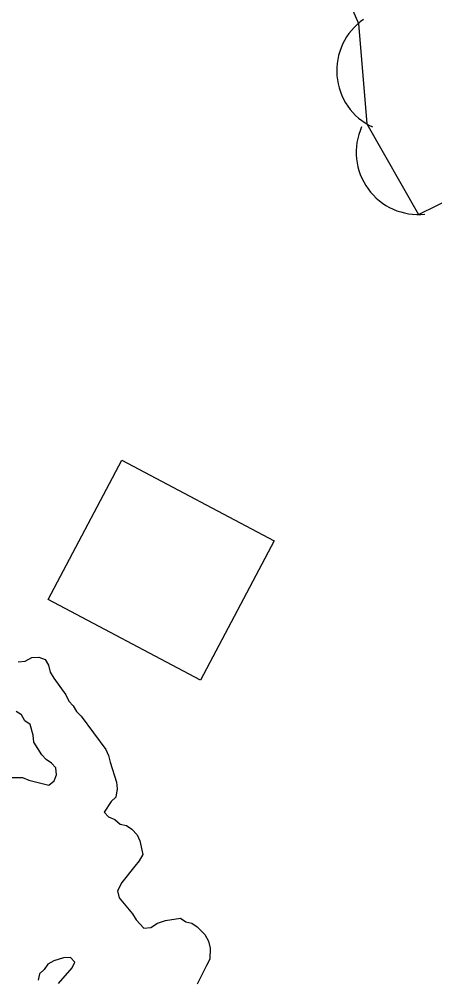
# Model space of a CAD drawing. Extents: x 643342 to 646936, y 5873857 to 5876103.
# Drawn here: x 645295.84 to 645315.84, y 5874475.07 to 5874521.25 of the extents above; entities that cross this region are included whole.
import ezdxf

# ---------------------------------------------------------------- set-up
doc = ezdxf.new("R2010")
doc.units = 0
for name, color, linetype in [('Niveau 2', 7, 'Continuous'), ('Niveau 31', 7, 'Continuous'), ('Niveau 44', 7, 'Continuous')]:
    doc.layers.add(name, color=color, linetype=linetype)

msp = doc.modelspace()

# ---------------------------------------------------------------- linework, layer by layer
at = {"layer": 'Niveau 2'}
for points in [[(645295.788, 5874490.329), (645296.126, 5874490.356), (645296.452, 5874490.528), (645296.789, 5874490.555), (645297.091, 5874490.434), (645297.259, 5874490.156), (645297.335, 5874489.822), (645297.504, 5874489.544), (645298.093, 5874488.736), (645298.226, 5874488.437), (645298.439, 5874488.211), (645298.607, 5874487.933), (645298.82, 5874487.707), (645299.421, 5874486.908), (645300.018, 5874486.106), (645300.14, 5874485.822), (645300.216, 5874485.488), (645300.526, 5874484.537), (645300.564, 5874484.204), (645300.5, 5874483.81), (645300.274, 5874483.598), (645299.928, 5874483.084), (645300.141, 5874482.858), (645300.442, 5874482.737), (645300.703, 5874482.515), (645301, 5874482.442), (645301.257, 5874482.268), (645301.522, 5874481.998), (645301.643, 5874481.716), (645301.795, 5874481.048), (645301.625, 5874480.743), (645301.404, 5874480.482), (645300.782, 5874479.699), (645300.579, 5874479.298), (645300.655, 5874478.964), (645301.301, 5874478.19)], [(645295.372, 5874484.756), (645296.003, 5874484.758), (645296.304, 5874484.637), (645297.272, 5874484.384), (645297.522, 5874484.59), (645297.643, 5874484.891), (645297.615, 5874485.229), (645297.403, 5874485.455), (645297.146, 5874485.628), (645296.933, 5874485.854), (645296.544, 5874486.454), (645296.516, 5874486.792), (645296.376, 5874487.315), (645296.119, 5874487.489), (645295.95, 5874487.767), (645295.693, 5874487.94)], [(645301.301, 5874478.19), (645301.469, 5874477.912), (645301.843, 5874477.505), (645302.18, 5874477.533), (645302.502, 5874477.753), (645302.88, 5874477.881), (645303.6, 5874477.988), (645303.857, 5874477.814), (645304.154, 5874477.741), (645304.411, 5874477.567), (645304.781, 5874477.208), (645304.953, 5874476.882), (645305.029, 5874476.548), (645305.024, 5874476.013), (645304.855, 5874475.708), (645304.405, 5874474.815)], [(645297.74, 5874474.841), (645298.387, 5874475.603), (645298.529, 5874475.877), (645298.316, 5874476.102), (645297.979, 5874476.075), (645297.504, 5874475.939), (645297.227, 5874475.771), (645297.053, 5874475.514), (645296.828, 5874475.302), (645296.755, 5874475.004)]]:
    msp.add_lwpolyline(points, dxfattribs=at)
at = {"layer": 'Niveau 31'}
msp.add_lwpolyline([(645304.571, 5874489.445), (645297.246, 5874493.318), (645300.791, 5874500.024), (645308.117, 5874496.151), (645304.571, 5874489.445)], dxfattribs=at)
at = {"layer": 'Niveau 44'}
msp.add_lwpolyline([(645310.211, 5874525.539), (645312.164, 5874521.051), (645312.567, 5874516.214), (645315.059, 5874511.851), (645320.542, 5874514.549), (645324.962, 5874516.433), (645329.779, 5874515.83), (645335.43, 5874517.301), (645337.667, 5874512.994), (645335.082, 5874508.764), (645331.369, 5874505.441), (645328.992, 5874501.208), (645327.869, 5874496.435), (645325.685, 5874492.1), (645330.793, 5874491.428), (645333.894, 5874487.694), (645335.411, 5874482.488)], dxfattribs=at)
for centre, start, end in [((645314.123, 5874518.779), 124.7616, 244.7396), ((645314.123, 5874518.779), 124.7616, 244.7396), ((645314.123, 5874518.779), 124.7616, 244.7396), ((645315.061, 5874514.851), 155.9671, 275.945), ((645315.061, 5874514.851), 155.9671, 275.945), ((645315.061, 5874514.851), 155.9671, 275.945)]:
    msp.add_arc(centre, 3, start, end, dxfattribs=at)

doc.saveas('drawing.dxf')
